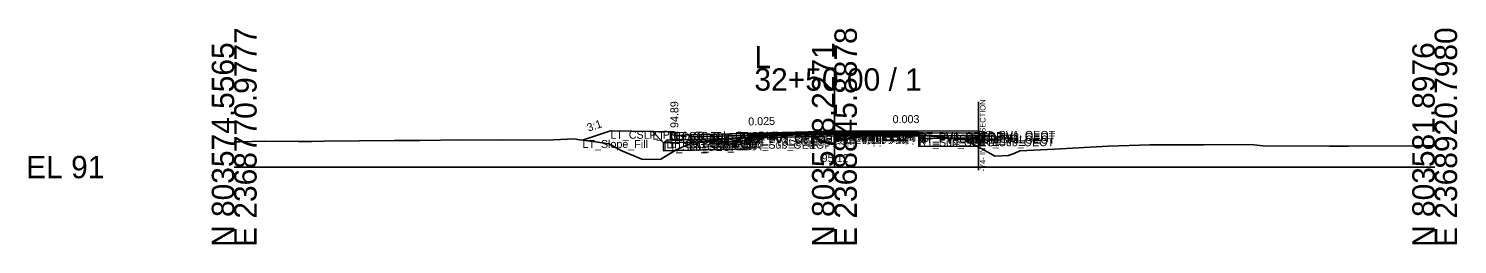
# Model space of a CAD drawing. Extents: x -26 to 8153, y -10 to 9520.
# Drawn here: x 1974.3 to 2152.8, y 6490.3 to 6517.3 of the extents above; entities that cross this region are included whole.
import ezdxf

# ---------------------------------------------------------------- set-up
doc = ezdxf.new("R2010")
doc.units = 0
for name, color, linetype in [('Exist CMT Pavement', 7, 'Continuous'), ('Exist Cross Section Cell', 7, 'Continuous'), ('Exist XS Center Line Elevation Label', 7, 'Continuous'), ('Exist XS Ground Line', 7, 'Continuous'), ('Prop CMT Conc Surface', 7, 'Continuous'), ('Prop CMT Concrete Structures', 7, 'Continuous'), ('Prop CMT Pvmt Course 1', 7, 'Continuous'), ('Prop CMT Pvmt Course 1 CG', 7, 'Continuous'), ('Prop CMT Pvmt Course 1 Wedge', 7, 'Continuous'), ('Prop CMT Pvmt Course 2', 7, 'Continuous'), ('Prop CMT Pvmt Course 2 Wedge', 7, 'Continuous'), ('Prop CMT Pvmt Course 3', 7, 'Continuous'), ('Prop CMT Pvmt Course 3 Wedge', 7, 'Continuous'), ('Prop CMT Pvmt Surface', 7, 'Continuous'), ('Prop CMT Pvmt Wedge Surface 1', 7, 'Continuous'), ('Prop CMT Pvmt Wedge Surface 2', 7, 'Continuous'), ('Prop CMT Pvmt Wedge Surface 3', 7, 'Continuous'), ('Prop CMT Shallow Undercut', 7, 'Continuous'), ('Prop CMT Shallow Undercut Boundary', 7, 'Continuous'), ('Prop CMT Shear Line', 7, 'Continuous'), ('Prop CMT Slope Grass', 7, 'Continuous'), ('Prop CMT Subgrade Earthwork', 7, 'Continuous'), ('Prop XS Earthwork Shape', 7, 'Continuous'), ('Prop XS Hydro Elevations', 7, 'Continuous'), ('Prop XS SE Text', 7, 'Continuous'), ('Prop XS Side Slope Text', 7, 'Continuous'), ('Prop XS Subgrade Earthwork', 7, 'Continuous'), ('Scratch_Level_2', 7, 'Continuous'), ('Scratch_Level_6', 7, 'Continuous')]:
    doc.layers.add(name, color=color, linetype=linetype)

msp = doc.modelspace()

# ---------------------------------------------------------------- linework, layer by layer
at = {"layer": 'Exist CMT Pavement'}
for p, q in [((2064.44, 6503.79), (2069.79, 6503.99)), ((2069.79, 6503.99), (2074.94, 6504.12)), ((2074.94, 6504.12), (2083.03, 6504.05)), ((2083.03, 6504.05), (2085.52, 6504.04))]:
    msp.add_line(p, q, dxfattribs=at)
at = {"layer": 'Exist Cross Section Cell'}
for p, q in [((2075, 6500), (2075, 6512.36)), ((2000, 6500), (2075, 6500)), ((2075, 6500), (2150, 6500))]:
    msp.add_line(p, q, dxfattribs=at)
at = {"layer": 'Exist XS Ground Line'}
for p, q in [((2064.44, 6503.79), (2069.79, 6503.99)), ((2069.79, 6503.99), (2074.94, 6504.12)), ((2074.94, 6504.12), (2083.03, 6504.05)), ((2083.03, 6504.05), (2085.52, 6504.04)), ((2085.52, 6504.04), (2088.56, 6503.71)), ((2000, 6503.16), (2000.66, 6503.16)), ((2000.66, 6503.16), (2003.74, 6503.22)), ((2003.74, 6503.22), (2008.02, 6503.21)), ((2008.02, 6503.21), (2009.68, 6503.21)), ((2009.68, 6503.21), (2011.26, 6503.23)), ((2011.26, 6503.23), (2020, 6503.32)), ((2020, 6503.32), (2023.16, 6503.31)), ((2023.16, 6503.31), (2028.43, 6503.39)), ((2028.43, 6503.39), (2033.53, 6503.38)), ((2033.53, 6503.38), (2039.89, 6503.42)), ((2039.89, 6503.42), (2042.47, 6503.52)), ((2042.47, 6503.52), (2043.19, 6503.42)), ((2043.19, 6503.42), (2045.14, 6503.16)), ((2045.14, 6503.16), (2046.79, 6502.91)), ((2046.79, 6502.91), (2048.42, 6502.01)), ((2055.16, 6502.1), (2057.01, 6502.95)), ((2057.01, 6502.95), (2058.75, 6503.24)), ((2058.75, 6503.24), (2059.41, 6503.34)), ((2059.41, 6503.34), (2060.98, 6503.49)), ((2060.98, 6503.49), (2061.4, 6503.57)), ((2061.4, 6503.57), (2064.1, 6503.7)), ((2064.1, 6503.7), (2064.44, 6503.79)), ((2088.56, 6503.71), (2091.34, 6503.41)), ((2091.34, 6503.41), (2094.23, 6501.81)), ((2098.17, 6502.01), (2102.5, 6502.24)), ((2102.5, 6502.24), (2109.22, 6502.61)), ((2109.22, 6502.61), (2114.42, 6502.79)), ((2114.42, 6502.79), (2121.11, 6502.76)), ((2121.11, 6502.76), (2127.03, 6502.81)), ((2127.03, 6502.81), (2128.54, 6502.66)), ((2128.54, 6502.66), (2136.85, 6502.61)), ((2136.85, 6502.61), (2139.22, 6502.63)), ((2139.22, 6502.63), (2147.24, 6502.65)), ((2147.24, 6502.65), (2149.23, 6502.65)), ((2149.23, 6502.65), (2150, 6502.66)), ((2048.42, 6502.01), (2050.94, 6500.97)), ((2050.94, 6500.97), (2052.41, 6500.94)), ((2052.41, 6500.94), (2053.32, 6500.98)), ((2053.32, 6500.98), (2055.16, 6502.1)), ((2094.23, 6501.81), (2095.02, 6501.34)), ((2095.02, 6501.34), (2096.74, 6501.43)), ((2096.74, 6501.43), (2097.54, 6501.72)), ((2097.54, 6501.72), (2098.17, 6502.01))]:
    msp.add_line(p, q, dxfattribs=at)
at = {"layer": 'Prop CMT Conc Surface'}
for points in [[(2055, 6503.89), (2055, 6504.39), (2054.5, 6504.39)], [(2057, 6504.02), (2055, 6503.89)]]:
    msp.add_lwpolyline(points, dxfattribs=at)
at = {"layer": 'Prop CMT Concrete Structures'}
for points in [[(2057, 6504.02), (2055, 6503.89), (2055, 6504.39), (2054.5, 6504.39)], [(2054.5, 6504.39), (2054.5, 6503.37), (2057, 6503.43)], [(2057, 6503.43), (2057, 6504.02)]]:
    msp.add_lwpolyline(points, dxfattribs=at)
at = {"layer": 'Prop CMT Pvmt Course 1'}
for points in [[(2075, 6504.47), (2057, 6504.02)], [(2057, 6504.02), (2057, 6503.77)], [(2057, 6503.77), (2064.44, 6503.95)], [(2064.44, 6504.08), (2075, 6504.34)], [(2064.44, 6503.95), (2064.44, 6504.08)], [(2075, 6504.47), (2093, 6504.52)], [(2075, 6504.22), (2075, 6504.47)], [(2075, 6504.22), (2075, 6504.47)], [(2085.53, 6504.37), (2075, 6504.34)], [(2075, 6504.34), (2075, 6504.22), (2075, 6504.22)], [(2075, 6504.34), (2075, 6504.22), (2075, 6504.22)], [(2085.53, 6504.25), (2085.53, 6504.37)], [(2093, 6504.27), (2085.53, 6504.25)], [(2093, 6504.52), (2093, 6504.27)]]:
    msp.add_lwpolyline(points, dxfattribs=at)
at = {"layer": 'Prop CMT Pvmt Course 1 CG'}
for points in [[(2057, 6503.43), (2054, 6503.36), (2053.66, 6503.02)], [(2053.66, 6503.02), (2057, 6503.1)], [(2057, 6503.1), (2057, 6503.43)]]:
    msp.add_lwpolyline(points, dxfattribs=at)
at = {"layer": 'Prop CMT Pvmt Course 1 Wedge'}
for points in [[(2075, 6504.34), (2064.44, 6504.08)], [(2075, 6504.34), (2085.53, 6504.37)]]:
    msp.add_lwpolyline(points, dxfattribs=at)
at = {"layer": 'Prop CMT Pvmt Course 2'}
for points in [[(2064.44, 6503.95), (2057, 6503.77)], [(2064.44, 6503.62), (2064.44, 6503.95)], [(2085.53, 6504.25), (2093, 6504.27)], [(2085.53, 6503.92), (2085.53, 6504.25)], [(2093, 6503.94), (2085.53, 6503.92)], [(2093, 6504.27), (2093, 6503.94)], [(2057, 6503.77), (2057, 6503.44)], [(2057, 6503.44), (2064.44, 6503.62)]]:
    msp.add_lwpolyline(points, dxfattribs=at)
at = {"layer": 'Prop CMT Pvmt Course 2 Wedge'}
for points in [[(2075, 6504.22), (2064.44, 6503.95)], [(2075, 6504.22), (2085.53, 6504.25)]]:
    msp.add_lwpolyline(points, dxfattribs=at)
at = {"layer": 'Prop CMT Pvmt Course 3'}
for points in [[(2085.53, 6503.92), (2093, 6503.94)], [(2093, 6503.94), (2093, 6503.61)], [(2064.44, 6503.62), (2057, 6503.44)], [(2057, 6503.44), (2057, 6503.1)], [(2057, 6503.1), (2064.44, 6503.29)], [(2064.44, 6503.29), (2064.44, 6503.62)], [(2085.53, 6503.59), (2085.53, 6503.92)], [(2093, 6503.61), (2085.53, 6503.59)]]:
    msp.add_lwpolyline(points, dxfattribs=at)
at = {"layer": 'Prop CMT Pvmt Course 3 Wedge'}
for points in [[(2075, 6503.89), (2064.44, 6503.62)], [(2075, 6503.89), (2085.53, 6503.92)]]:
    msp.add_lwpolyline(points, dxfattribs=at)
at = {"layer": 'Prop CMT Pvmt Surface'}
for points in [[(2075, 6504.47), (2057, 6504.02)], [(2075, 6504.47), (2093, 6504.52), (2093, 6503.61)]]:
    msp.add_lwpolyline(points, dxfattribs=at)
at = {"layer": 'Prop CMT Pvmt Wedge Surface 1'}
for points in [[(2057, 6503.77), (2057, 6504.02)], [(2064.44, 6503.95), (2057, 6503.77)], [(2075, 6504.34), (2064.44, 6504.08)], [(2064.44, 6504.08), (2064.44, 6503.95)], [(2075, 6504.34), (2085.53, 6504.37)], [(2085.53, 6504.37), (2085.53, 6504.25)], [(2085.53, 6504.25), (2093, 6504.27)], [(2093, 6504.27), (2093, 6504.52)]]:
    msp.add_lwpolyline(points, dxfattribs=at)
at = {"layer": 'Prop CMT Pvmt Wedge Surface 2'}
for points in [[(2075, 6504.22), (2057, 6503.77)], [(2057, 6503.77), (2057, 6504.02)], [(2075, 6504.22), (2093, 6504.27)], [(2093, 6504.27), (2093, 6504.52)]]:
    msp.add_lwpolyline(points, dxfattribs=at)
at = {"layer": 'Prop CMT Pvmt Wedge Surface 3'}
for points in [[(2057, 6503.44), (2057, 6504.02)], [(2075, 6503.89), (2093, 6503.94)], [(2093, 6503.94), (2093, 6504.52)], [(2075, 6503.89), (2057, 6503.44)]]:
    msp.add_lwpolyline(points, dxfattribs=at)
at = {"layer": 'Prop CMT Shallow Undercut'}
for points in [[(2064.44, 6503.29), (2064.44, 6502.29), (2055.09, 6502.05), (2055.16, 6502.1), (2057.01, 6502.95), (2058.09, 6503.13)], [(2091.34, 6503.41), (2092.78, 6502.61), (2085.53, 6502.59), (2085.53, 6503.59), (2089.61, 6503.6)]]:
    msp.add_lwpolyline(points, close=True, dxfattribs=at)
at = {"layer": 'Prop CMT Shallow Undercut Boundary'}
for p, q in [((2053.66, 6503.02), (2064.44, 6503.29)), ((2053.66, 6503.02), (2053.66, 6502.02)), ((2053.66, 6502.02), (2064.44, 6502.29)), ((2064.44, 6503.29), (2064.44, 6502.29)), ((2085.53, 6503.59), (2093, 6503.61)), ((2085.53, 6503.59), (2085.53, 6502.59)), ((2093, 6502.61), (2085.53, 6502.59)), ((2093, 6503.61), (2093, 6502.61))]:
    msp.add_line(p, q, dxfattribs=at)
at = {"layer": 'Prop CMT Shear Line'}
msp.add_line((2093, 6499.6), (2093, 6508.17), dxfattribs=at)
at = {"layer": 'Prop CMT Slope Grass'}
msp.add_lwpolyline([(2054.5, 6504.39), (2047, 6504.54), (2043.52, 6503.38)], dxfattribs=at)
at = {"layer": 'Prop CMT Subgrade Earthwork'}
for points in [[(2057, 6503.1), (2053.66, 6503.02), (2052.25, 6504.43)], [(2085.53, 6503.59), (2085.51, 6504.04)], [(2064.44, 6503.29), (2057, 6503.1)], [(2064.44, 6503.29), (2064.45, 6503.8)], [(2085.53, 6503.59), (2093, 6503.61)]]:
    msp.add_lwpolyline(points, dxfattribs=at)
at = {"layer": 'Prop XS Earthwork Shape'}
for points in [[(2048.42, 6502.01), (2050.94, 6500.97), (2052.41, 6500.94), (2053.32, 6500.98), (2055.09, 6502.05), (2053.66, 6502.02), (2053.66, 6503.02), (2052.25, 6504.43), (2047, 6504.54), (2043.52, 6503.38), (2045.14, 6503.16), (2046.79, 6502.91)], [(2085.51, 6504.04), (2085.52, 6504.04), (2088.56, 6503.71), (2089.61, 6503.6), (2085.53, 6503.59)], [(2053.66, 6502.02), (2055.09, 6502.05), (2055.16, 6502.1), (2057.01, 6502.95), (2058.09, 6503.13), (2057, 6503.1), (2053.66, 6503.02)], [(2055.09, 6502.05), (2064.44, 6502.29), (2064.44, 6503.29), (2058.09, 6503.13), (2057.01, 6502.95), (2055.16, 6502.1)], [(2060.98, 6503.49), (2061.4, 6503.57), (2064.1, 6503.7), (2064.44, 6503.79), (2064.45, 6503.8), (2064.44, 6503.29), (2058.09, 6503.13), (2058.75, 6503.24), (2059.41, 6503.34)], [(2091.34, 6503.41), (2092.78, 6502.61), (2085.53, 6502.59), (2085.53, 6503.59), (2089.61, 6503.6)], [(2091.34, 6503.41), (2092.78, 6502.61), (2093, 6502.61), (2093, 6503.61), (2089.61, 6503.6)]]:
    msp.add_lwpolyline(points, close=True, dxfattribs=at)
at = {"layer": 'Prop XS Subgrade Earthwork'}
for p, q in [((2053.66, 6503.02), (2064.44, 6503.29)), ((2085.53, 6503.59), (2093, 6503.61))]:
    msp.add_line(p, q, dxfattribs=at)
at = {"layer": 'Scratch_Level_6'}
for points in [[(2064.44, 6503.29), (2064.44, 6502.29), (2055.09, 6502.05), (2055.16, 6502.1), (2057.01, 6502.95), (2058.09, 6503.13)], [(2091.34, 6503.41), (2092.78, 6502.61), (2085.53, 6502.59), (2085.53, 6503.59), (2089.61, 6503.6)]]:
    msp.add_lwpolyline(points, close=True, dxfattribs=at)

# ---------------------------------------------------------------- texts
at = {"layer": 'Exist Cross Section Cell'}
for s, p in [('E 2368770.9777', (2002.8, 6490)), ('E 2368845.8878', (2077.8, 6490)), ('E 2368920.7980', (2152.8, 6490)), ('N 803574.5565', (2000, 6490)), ('N 803578.2271', (2075, 6490)), ('N 803581.8976', (2150, 6490))]:
    msp.add_text(s, height=2.8, rotation=90, dxfattribs=at).set_placement(p)
for s, p in [('L', (2065, 6512.36)), ('32+50.00 / 1', (2065, 6509.56)), ('EL 91', (1974, 6498.6))]:
    msp.add_text(s, height=2.8, dxfattribs=at).set_placement(p)
at = {"layer": 'Exist XS Center Line Elevation Label'}
msp.add_text('95.12', height=1, dxfattribs=at).set_placement((2073.41, 6500.62))
at = {"layer": 'Prop CMT Shear Line'}
msp.add_text('-Y4- INTERSECTION', height=0.7, rotation=90, dxfattribs=at).set_placement((2093.87, 6499.46))
at = {"layer": 'Prop XS Hydro Elevations'}
msp.add_text('94.89', height=1, rotation=90, dxfattribs=at).set_placement((2055.5, 6504.89))
at = {"layer": 'Prop XS SE Text'}
for s, rotation, p in [('0.025', 1.4321, (2064.24, 6505.2)), ('0.003', 0.1829, (2082.27, 6505.49))]:
    msp.add_text(s, height=1, rotation=rotation, dxfattribs=at).set_placement(p)
at = {"layer": 'Prop XS Side Slope Text'}
msp.add_text('3:1', height=1, rotation=18.4349, dxfattribs=at).set_placement((2044.27, 6504.42))
at = {"layer": 'Scratch_Level_2'}
for s, p in [('LT_CSLP_Pnt', (2047, 6503.54)), ('LT_Sub_Trench_Out_DLT', (2052.25, 6503.43)), ('LT_CG_Top_BOC', (2054.5, 6503.39)), ('LT_CG_Top_Face', (2055, 6503.39)), ('LT_PV1_OEOT', (2057, 6503.02)), ('LT_PV1_OEEOP', (2064.44, 6503.08)), ('LT_PV2_OEEOP', (2064.44, 6502.95)), ('PV1_PGL', (2075, 6503.47)), ('RT_PV1_IEEOP', (2075, 6503.34)), ('LT_PV1_IEEOP', (2075, 6503.34)), ('RT_PV2_IEEOP', (2075, 6503.22)), ('LT_PV2_IEEOP', (2075, 6503.22)), ('PV2_PGL', (2075, 6503.22)), ('RT_PV_IEEOP_EG', (2075, 6503.12)), ('LT_PV_IEEOP_EG', (2075, 6503.12)), ('RT_PV_Sub_Tie_Out', (2085.51, 6503.04)), ('RT_PV1_OEEOP', (2085.53, 6503.37)), ('RT_PV2_OEEOP', (2085.53, 6503.25)), ('RT_PV_OEEOP_EG', (2085.53, 6503.04)), ('RT_PV1_OEOT', (2093, 6503.52)), ('RT_PV2_OEOT', (2093, 6503.27)), ('RT_PV3_OEOT', (2093, 6502.94)), ('LT_Slope_Fill', (2043.52, 6502.38)), ('LT_Sub_OEOP', (2053.66, 6502.02)), ('LT_CG1_Shelf_Out', (2054, 6502.36)), ('LT_CG_Bot_BOC', (2054.5, 6502.37)), ('LT_CG_Top_Gut', (2055, 6502.89)), ('LT_PV2_OEOT', (2057, 6502.77)), ('LT_PV3_OEOT', (2057, 6502.44)), ('LT_CG_Bot_IE', (2057, 6502.43)), ('LT_Sub_OEOT', (2057, 6502.1)), ('LT_PV_OEEOP_EG', (2064.44, 6502.79)), ('LT_PV3_OEEOP', (2064.44, 6502.62)), ('LT_Sub_OEEOP', (2064.44, 6502.29)), ('LT_PV_Sub_Tie_Out', (2064.45, 6502.8)), ('RT_PV3_IEEOP', (2075, 6502.89)), ('LT_PV3_IEEOP', (2075, 6502.89)), ('RT_PV3_OEEOP', (2085.53, 6502.92)), ('RT_Sub_OEEOP', (2085.53, 6502.59)), ('RT_Sub_OEOT', (2093, 6502.61))]:
    msp.add_text(s, height=1, dxfattribs=at).set_placement(p)

doc.saveas('drawing.dxf')
